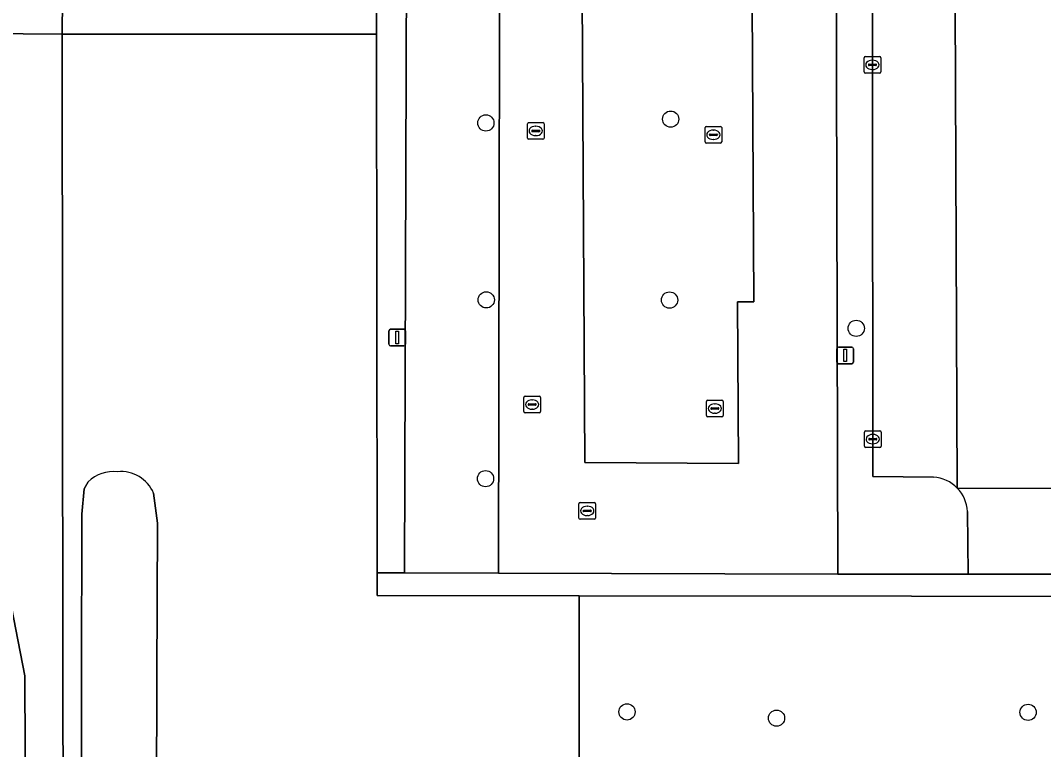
# Model space of a CAD drawing. Extents: x 160203 to 161530, y 379528 to 381797.
# Drawn here: x 161006.9 to 161068.4, y 380745.7 to 380789.5 of the extents above; entities that cross this region are included whole.
import ezdxf

# ---------------------------------------------------------------- set-up
doc = ezdxf.new("R2010")
doc.units = 0
for name, color, linetype in [('IMGEO_Berm_groen', 7, 'Continuous'), ('IMGEO_Boom', 7, 'Continuous'), ('IMGEO_Gemengd_bos', 7, 'Continuous'), ('IMGEO_Groenvoorziening', 7, 'Continuous'), ('IMGEO_Hek', 7, 'Continuous'), ('IMGEO_Kolk', 7, 'Continuous'), ('IMGEO_Lichtmast', 7, 'Continuous'), ('IMGEO_Loofbos', 7, 'Continuous'), ('IMGEO_Naaldbos', 7, 'Continuous'), ('IMGEO_Parkeervlak_gesloten', 7, 'Continuous'), ('IMGEO_Parkeervlak_open', 7, 'Continuous'), ('IMGEO_Rijbaan_lokaal_gesloten', 7, 'Continuous'), ('IMGEO_Rijbaan_lokaal_open', 7, 'Continuous'), ('IMGEO_Rioolput', 7, 'Continuous'), ('IMGEO_Voetpad_open', 7, 'Continuous'), ('IMGEO_Waterloop', 7, 'Continuous')]:
    doc.layers.add(name, color=color, linetype=linetype)

msp = doc.modelspace()

# ---------------------------------------------------------------- linework, layer by layer
at = {"layer": 'IMGEO_Berm_groen'}
for points in [[(161058.071, 380808.894), (161055.875, 380808.866), (161056.009, 380756.224), (161063.839, 380756.224), (161063.803, 380759.998)], [(161061.757, 380762.063), (161058.114, 380762.102), (161058.071, 380808.894)]]:
    msp.add_lwpolyline(points, dxfattribs=at)
for centre, radius, start, end in [((161061.612, 380759.869), 2.199, 44.20667, 86.20751), ((161061.609, 380759.873), 2.198, 3.24888, 44.06125)]:
    msp.add_arc(centre, radius, start, end, dxfattribs=at)
at = {"layer": 'IMGEO_Boom'}
for centre in [(161045.96, 380783.587), (161034.851, 380783.358), (161034.873, 380772.719), (161045.893, 380772.707), (161057.114, 380771.006), (161034.831, 380761.966), (161043.336, 380747.941), (161067.446, 380747.914), (161052.324, 380747.563)]:
    msp.add_circle(centre, 0.489, dxfattribs=at)
at = {"layer": 'IMGEO_Gemengd_bos'}
msp.add_lwpolyline([(161003.452, 380600.701), (161009.357, 380600.463), (161009.358, 380600.795), (161009.55, 380701.014), (161009.427, 380750), (161009.381, 380788.705), (161000, 380788.781), (160998.583, 380788.791), (160994.77, 380788.817), (160994.322, 380787.754), (160990.678, 380779.107), (161002.579, 380763.966), (161005.629, 380757.747), (161007.13, 380750.108), (161007.243, 380727.584), (161006.52, 380720.109), (161005.416, 380715.558), (161005.481, 380712.438), (161007.235, 380707.303), (161007.69, 380703.273), (161007.073, 380699.584), (161006.878, 380693.571), (161007.142, 380641.41), (161005.769, 380611.817)], close=True, dxfattribs=at)
at = {"layer": 'IMGEO_Groenvoorziening'}
for points in [[(161040.749, 380651.381), (161040.615, 380695.383), (161040.469, 380743.335), (161040.469, 380754.921), (161028.321, 380754.934), (161028.319, 380756.308), (161028.272, 380788.705), (161009.381, 380788.705), (161009.427, 380750), (161009.55, 380701.014), (161009.358, 380600.795)], [(161015.549, 380602.532), (161011.077, 380601.081), (161010.427, 380601.108), (161010.545, 380750), (161010.561, 380759.839), (161010.709, 380761.361), (161010.954, 380761.77)], [(161014.877, 380761.091), (161015.106, 380759.29), (161015.078, 380750), (161014.928, 380700.174), (161015.549, 380602.532)], [(161006.52, 380720.109), (161007.243, 380727.584), (161007.13, 380750.108), (161005.629, 380757.747)], [(161126.836, 380756.22), (161063.839, 380756.224), (161056.009, 380756.224), (161035.616, 380756.286), (161029.97, 380756.303), (161028.319, 380756.308), (161028.321, 380754.934), (161040.469, 380754.921), (161120.366, 380754.838), (161129.753, 380754.848), (161130.26, 380754.94), (161131.211, 380755.27), (161129.728, 380757.186)]]:
    msp.add_lwpolyline(points, dxfattribs=at)
for centre, radius, start, end in [((161012.454, 380760.296), 2.103, 83.09733, 135.50897), ((161012.917, 380760.27), 2.125, 22.73863, 95.68396)]:
    msp.add_arc(centre, radius, start, end, dxfattribs=at)
at = {"layer": 'IMGEO_Hek'}
msp.add_lwpolyline([(161009.381, 380788.705), (161028.272, 380788.705)], dxfattribs=at)
at = {"layer": 'IMGEO_Kolk'}
for p, q in [((161057.588, 380786.427), (161057.588, 380787.279)), ((161057.663, 380787.353), (161058.515, 380787.353)), ((161058.076, 380787.133), (161058.101, 380787.133)), ((161058.589, 380787.279), (161058.589, 380786.427)), ((161057.847, 380786.847), (161057.847, 380786.859)), ((161058.285, 380786.81), (161057.887, 380786.81)), ((161057.89, 380786.896), (161058.288, 380786.896)), ((161058.099, 380786.573), (161058.074, 380786.573)), ((161058.331, 380786.859), (161058.331, 380786.847)), ((161058.515, 380786.353), (161057.663, 380786.353)), ((161037.349, 380782.451), (161037.349, 380783.303)), ((161037.424, 380783.377), (161038.276, 380783.377)), ((161037.608, 380782.871), (161037.608, 380782.883)), ((161038.046, 380782.834), (161037.648, 380782.834)), ((161037.651, 380782.92), (161038.049, 380782.92)), ((161037.837, 380783.157), (161037.862, 380783.157)), ((161038.092, 380782.883), (161038.092, 380782.871)), ((161038.35, 380783.303), (161038.35, 380782.451)), ((161048.026, 380782.223), (161048.026, 380783.075)), ((161048.101, 380783.149), (161048.953, 380783.149)), ((161048.514, 380782.929), (161048.539, 380782.929)), ((161049.027, 380783.075), (161049.027, 380782.223)), ((161038.276, 380782.377), (161037.424, 380782.377)), ((161037.86, 380782.597), (161037.835, 380782.597)), ((161048.285, 380782.643), (161048.285, 380782.655)), ((161048.723, 380782.606), (161048.325, 380782.606)), ((161048.328, 380782.692), (161048.726, 380782.692)), ((161048.537, 380782.369), (161048.512, 380782.369)), ((161048.769, 380782.655), (161048.769, 380782.643)), ((161048.953, 380782.149), (161048.101, 380782.149)), ((161037.134, 380765.997), (161037.134, 380766.849)), ((161037.209, 380766.923), (161038.061, 380766.923)), ((161038.135, 380766.849), (161038.135, 380765.997)), ((161037.393, 380766.417), (161037.393, 380766.429)), ((161037.831, 380766.38), (161037.433, 380766.38)), ((161037.436, 380766.466), (161037.834, 380766.466)), ((161037.622, 380766.703), (161037.647, 380766.703)), ((161037.877, 380766.429), (161037.877, 380766.417)), ((161048.116, 380765.757), (161048.116, 380766.609)), ((161048.191, 380766.683), (161049.043, 380766.683)), ((161048.375, 380766.177), (161048.375, 380766.189)), ((161048.418, 380766.226), (161048.816, 380766.226)), ((161048.604, 380766.463), (161048.629, 380766.463)), ((161048.859, 380766.189), (161048.859, 380766.177)), ((161049.117, 380766.609), (161049.117, 380765.757)), ((161038.061, 380765.923), (161037.209, 380765.923)), ((161037.645, 380766.143), (161037.62, 380766.143)), ((161049.043, 380765.683), (161048.191, 380765.683)), ((161048.813, 380766.14), (161048.415, 380766.14)), ((161048.627, 380765.903), (161048.602, 380765.903)), ((161057.609, 380763.917), (161057.609, 380764.769)), ((161057.684, 380764.843), (161058.536, 380764.843)), ((161057.868, 380764.337), (161057.868, 380764.349)), ((161057.911, 380764.386), (161058.309, 380764.386)), ((161058.097, 380764.623), (161058.122, 380764.623)), ((161058.352, 380764.349), (161058.352, 380764.337)), ((161058.61, 380764.769), (161058.61, 380763.917)), ((161058.536, 380763.843), (161057.684, 380763.843)), ((161058.306, 380764.3), (161057.908, 380764.3)), ((161058.12, 380764.063), (161058.095, 380764.063))]:
    msp.add_line(p, q, dxfattribs=at)
for points in [[(161057.588, 380786.427), (161057.588, 380787.279)], [(161057.663, 380787.353), (161058.515, 380787.353)], [(161058.589, 380787.279), (161058.589, 380786.427)], [(161058.515, 380786.353), (161057.663, 380786.353)], [(161037.349, 380782.451), (161037.349, 380783.303)], [(161037.424, 380783.377), (161038.276, 380783.377)], [(161038.35, 380783.303), (161038.35, 380782.451)], [(161048.026, 380782.223), (161048.026, 380783.075)], [(161048.101, 380783.149), (161048.953, 380783.149)], [(161049.027, 380783.075), (161049.027, 380782.223)], [(161038.276, 380782.377), (161037.424, 380782.377)], [(161048.953, 380782.149), (161048.101, 380782.149)], [(161037.134, 380765.997), (161037.134, 380766.849)], [(161037.209, 380766.923), (161038.061, 380766.923)], [(161038.135, 380766.849), (161038.135, 380765.997)], [(161048.116, 380765.757), (161048.116, 380766.609)], [(161048.191, 380766.683), (161049.043, 380766.683)], [(161049.117, 380766.609), (161049.117, 380765.757)], [(161038.061, 380765.923), (161037.209, 380765.923)], [(161049.043, 380765.683), (161048.191, 380765.683)], [(161057.609, 380763.917), (161057.609, 380764.769)], [(161057.684, 380764.843), (161058.536, 380764.843)], [(161058.61, 380764.769), (161058.61, 380763.917)], [(161058.536, 380763.843), (161057.684, 380763.843)]]:
    msp.add_lwpolyline(points, dxfattribs=at)
for centre, radius, start, end in [((161057.665, 380787.277), 0.0765, 91.55205, 178.44795), ((161057.665, 380787.277), 0.0765, 91.55205, 178.44795), ((161058.513, 380787.277), 0.0765, 1.55205, 88.44795), ((161058.513, 380787.277), 0.0765, 1.55205, 88.44795), ((161057.887, 380786.856), 0.0403, 85.87752, 175.75265), ((161057.884, 380786.846), 0.0366, 178.93798, 274.71019), ((161058.288, 380786.853), 0.043, 264.86636, 352.45326), ((161058.292, 380786.858), 0.0386, 1.73085, 96.63898), ((161057.665, 380786.429), 0.0765, 181.55205, 268.44795), ((161057.665, 380786.429), 0.0765, 181.55205, 268.44795), ((161058.513, 380786.429), 0.0765, 271.55205, 358.44795), ((161058.513, 380786.429), 0.0765, 271.55205, 358.44795), ((161037.426, 380783.301), 0.0765, 91.55205, 178.44795), ((161037.426, 380783.301), 0.0765, 91.55205, 178.44795), ((161037.648, 380782.88), 0.0403, 85.87752, 175.75265), ((161037.645, 380782.87), 0.0366, 178.93798, 274.71019), ((161038.049, 380782.877), 0.043, 264.86636, 352.45326), ((161038.053, 380782.882), 0.0386, 1.73085, 96.63898), ((161038.274, 380783.301), 0.0765, 1.55205, 88.44795), ((161038.274, 380783.301), 0.0765, 1.55205, 88.44795), ((161048.103, 380783.073), 0.0765, 91.55205, 178.44795), ((161048.103, 380783.073), 0.0765, 91.55205, 178.44795), ((161048.951, 380783.073), 0.0765, 1.55205, 88.44795), ((161048.951, 380783.073), 0.0765, 1.55205, 88.44795), ((161037.426, 380782.453), 0.0765, 181.55205, 268.44795), ((161037.426, 380782.453), 0.0765, 181.55205, 268.44795), ((161038.274, 380782.453), 0.0765, 271.55205, 358.44795), ((161038.274, 380782.453), 0.0765, 271.55205, 358.44795), ((161048.103, 380782.225), 0.0765, 181.55205, 268.44795), ((161048.103, 380782.225), 0.0765, 181.55205, 268.44795), ((161048.325, 380782.652), 0.0403, 85.87752, 175.75265), ((161048.322, 380782.642), 0.0366, 178.93798, 274.71019), ((161048.726, 380782.649), 0.043, 264.86636, 352.45326), ((161048.73, 380782.654), 0.0386, 1.73085, 96.63898), ((161048.951, 380782.225), 0.0765, 271.55205, 358.44795), ((161048.951, 380782.225), 0.0765, 271.55205, 358.44795), ((161037.211, 380766.847), 0.0765, 91.55205, 178.44795), ((161037.211, 380766.847), 0.0765, 91.55205, 178.44795), ((161038.059, 380766.847), 0.0765, 1.55205, 88.44795), ((161038.059, 380766.847), 0.0765, 1.55205, 88.44795), ((161037.433, 380766.426), 0.0403, 85.87752, 175.75265), ((161037.43, 380766.416), 0.0366, 178.93798, 274.71019), ((161037.834, 380766.423), 0.043, 264.86636, 352.45326), ((161037.838, 380766.428), 0.0386, 1.73085, 96.63898), ((161048.193, 380766.607), 0.0765, 91.55205, 178.44795), ((161048.193, 380766.607), 0.0765, 91.55205, 178.44795), ((161048.415, 380766.186), 0.0403, 85.87752, 175.75265), ((161048.412, 380766.176), 0.0366, 178.93798, 274.71019), ((161048.816, 380766.183), 0.043, 264.86636, 352.45326), ((161048.82, 380766.188), 0.0386, 1.73085, 96.63898), ((161049.041, 380766.607), 0.0765, 1.55205, 88.44795), ((161049.041, 380766.607), 0.0765, 1.55205, 88.44795), ((161037.211, 380765.999), 0.0765, 181.55205, 268.44795), ((161037.211, 380765.999), 0.0765, 181.55205, 268.44795), ((161038.059, 380765.999), 0.0765, 271.55205, 358.44795), ((161038.059, 380765.999), 0.0765, 271.55205, 358.44795), ((161048.193, 380765.759), 0.0765, 181.55205, 268.44795), ((161048.193, 380765.759), 0.0765, 181.55205, 268.44795), ((161049.041, 380765.759), 0.0765, 271.55205, 358.44795), ((161049.041, 380765.759), 0.0765, 271.55205, 358.44795), ((161057.686, 380764.767), 0.0765, 91.55205, 178.44795), ((161057.686, 380764.767), 0.0765, 91.55205, 178.44795), ((161057.908, 380764.346), 0.0403, 85.87752, 175.75265), ((161057.905, 380764.336), 0.0366, 178.93798, 274.71019), ((161058.309, 380764.343), 0.043, 264.86636, 352.45326), ((161058.313, 380764.348), 0.0386, 1.73085, 96.63898), ((161058.534, 380764.767), 0.0765, 1.55205, 88.44795), ((161058.534, 380764.767), 0.0765, 1.55205, 88.44795), ((161057.686, 380763.919), 0.0765, 181.55205, 268.44795), ((161057.686, 380763.919), 0.0765, 181.55205, 268.44795), ((161058.534, 380763.919), 0.0765, 271.55205, 358.44795), ((161058.534, 380763.919), 0.0765, 271.55205, 358.44795)]:
    msp.add_arc(centre, radius, start, end, dxfattribs=at)
for centre, major_axis, ratio, start_param, end_param in [((161058.075, 380786.853), (-0.387, 0.002), 0.722429, 4.712389, 7.853982), ((161058.1, 380786.853), (-0.39, 0.002), 0.717154, 1.570796, 4.712389), ((161037.836, 380782.877), (-0.387, 0.002), 0.722429, 4.712389, 7.853982), ((161037.861, 380782.877), (-0.39, 0.002), 0.717154, 1.570796, 4.712389), ((161048.513, 380782.649), (-0.387, 0.002), 0.722429, 4.712389, 7.853982), ((161048.538, 380782.649), (-0.39, 0.002), 0.717154, 1.570796, 4.712389), ((161037.621, 380766.423), (-0.387, 0.002), 0.722429, 4.712389, 7.853982), ((161037.646, 380766.423), (-0.39, 0.002), 0.717154, 1.570796, 4.712389), ((161048.603, 380766.183), (-0.387, 0.002), 0.722429, 4.712389, 7.853982), ((161048.628, 380766.183), (-0.39, 0.002), 0.717154, 1.570796, 4.712389), ((161058.096, 380764.343), (-0.387, 0.002), 0.722429, 4.712389, 7.853982), ((161058.121, 380764.343), (-0.39, 0.002), 0.717154, 1.570796, 4.712389)]:
    msp.add_ellipse(centre, major_axis=major_axis, ratio=ratio, start_param=start_param, end_param=end_param, dxfattribs=at)
at = {"layer": 'IMGEO_Lichtmast'}
for p, q in [((161029.026, 380770.053), (161029.026, 380770.853)), ((161029.026, 380770.853), (161029.026, 380770.053)), ((161029.126, 380770.953), (161029.916, 380770.953)), ((161029.916, 380770.953), (161029.126, 380770.953)), ((161030.016, 380770.853), (161030.016, 380770.053)), ((161030.016, 380770.053), (161030.016, 380770.853)), ((161029.916, 380769.953), (161029.126, 380769.953)), ((161029.126, 380769.953), (161029.916, 380769.953)), ((161056.052, 380769.882), (161056.842, 380769.882)), ((161056.842, 380769.882), (161056.052, 380769.882)), ((161055.952, 380768.982), (161055.952, 380769.782)), ((161055.952, 380769.782), (161055.952, 380768.982)), ((161056.942, 380769.782), (161056.942, 380768.982)), ((161056.942, 380768.982), (161056.942, 380769.782)), ((161056.842, 380768.882), (161056.052, 380768.882)), ((161056.052, 380768.882), (161056.842, 380768.882))]:
    msp.add_line(p, q, dxfattribs=at)
for points in [[(161029.446, 380770.828), (161029.596, 380770.828), (161029.596, 380770.078), (161029.446, 380770.078), (161029.446, 380770.828)], [(161056.372, 380769.757), (161056.522, 380769.757), (161056.522, 380769.007), (161056.372, 380769.007), (161056.372, 380769.757)]]:
    msp.add_lwpolyline(points, dxfattribs=at)
for centre, start, end in [((161029.126, 380770.853), 90, 180), ((161029.126, 380770.853), 90, 180), ((161029.916, 380770.853), 0, 90), ((161029.916, 380770.853), 360, 90), ((161029.126, 380770.053), 180, 270), ((161029.126, 380770.053), 180, 270), ((161029.916, 380770.053), 270, 0), ((161029.916, 380770.053), 270, 0), ((161056.052, 380769.782), 90, 180), ((161056.052, 380769.782), 90, 180), ((161056.842, 380769.782), 0, 90), ((161056.842, 380769.782), 360, 90), ((161056.052, 380768.982), 180, 270), ((161056.052, 380768.982), 180, 270), ((161056.842, 380768.982), 270, 0), ((161056.842, 380768.982), 270, 0)]:
    msp.add_arc(centre, 0.1, start, end, dxfattribs=at)
at = {"layer": 'IMGEO_Loofbos'}
msp.add_lwpolyline([(161120.366, 380754.838), (161040.469, 380754.921), (161040.469, 380743.335), (161040.615, 380695.383), (161040.749, 380651.381), (161040.865, 380613.272), (161085.126, 380633.429)], dxfattribs=at)
at = {"layer": 'IMGEO_Naaldbos'}
msp.add_lwpolyline([(161028.272, 380788.705), (161028.249, 380804.388), (161027.658, 380805.742), (161026.602, 380806.198), (161010.599, 380806.153), (161009.536, 380805.51), (161009.381, 380788.705)], close=True, dxfattribs=at)
at = {"layer": 'IMGEO_Parkeervlak_gesloten'}
for points in [[(161035.718, 380810.902), (161030.139, 380810.904), (161029.97, 380756.303), (161035.616, 380756.286)], [(161049.98, 380772.603), (161050.966, 380772.604), (161050.787, 380805.039), (161040.565, 380805.119), (161040.797, 380762.942), (161050.034, 380762.869)]]:
    msp.add_lwpolyline(points, close=True, dxfattribs=at)
for points in [[(161063.188, 380761.402), (161062.989, 380809.887)], [(161061.603, 380808.939), (161058.071, 380808.894), (161058.114, 380762.102), (161061.757, 380762.063)]]:
    msp.add_lwpolyline(points, dxfattribs=at)
msp.add_arc((161061.612, 380759.869), 2.199, 44.20667, 86.20751, dxfattribs=at)
at = {"layer": 'IMGEO_Parkeervlak_open'}
msp.add_lwpolyline([(161063.803, 380759.998), (161063.839, 380756.224), (161126.836, 380756.22), (161126.752, 380761.299), (161063.188, 380761.402)], dxfattribs=at)
msp.add_arc((161061.609, 380759.873), 2.198, 3.24888, 44.06125, dxfattribs=at)
at = {"layer": 'IMGEO_Rijbaan_lokaal_gesloten'}
for points in [[(161056.009, 380756.224), (161055.875, 380808.866), (161055.918, 380810.895), (161035.718, 380810.902), (161035.616, 380756.286)], [(161050.034, 380762.869), (161040.797, 380762.942), (161040.565, 380805.119), (161050.787, 380805.039), (161050.966, 380772.604), (161049.98, 380772.603)]]:
    msp.add_lwpolyline(points, close=True, dxfattribs=at)
at = {"layer": 'IMGEO_Rijbaan_lokaal_open'}
msp.add_lwpolyline([(161062.989, 380809.887), (161063.188, 380761.402), (161126.752, 380761.299), (161126.836, 380756.22)], dxfattribs=at)
at = {"layer": 'IMGEO_Rioolput'}
for p, q in [((161040.445, 380759.6), (161040.445, 380760.452)), ((161040.52, 380760.526), (161041.372, 380760.526)), ((161040.704, 380760.02), (161040.704, 380760.032)), ((161040.747, 380760.069), (161041.145, 380760.069)), ((161040.933, 380760.306), (161040.958, 380760.306)), ((161041.188, 380760.032), (161041.188, 380760.02)), ((161041.446, 380760.452), (161041.446, 380759.6)), ((161041.372, 380759.526), (161040.52, 380759.526)), ((161041.142, 380759.983), (161040.744, 380759.983)), ((161040.956, 380759.746), (161040.931, 380759.746))]:
    msp.add_line(p, q, dxfattribs=at)
for points in [[(161040.445, 380759.6), (161040.445, 380760.452)], [(161040.52, 380760.526), (161041.372, 380760.526)], [(161041.446, 380760.452), (161041.446, 380759.6)], [(161041.372, 380759.526), (161040.52, 380759.526)]]:
    msp.add_lwpolyline(points, dxfattribs=at)
for centre, radius, start, end in [((161040.522, 380760.45), 0.0765, 91.55205, 178.44795), ((161040.522, 380760.45), 0.0765, 91.55205, 178.44795), ((161040.744, 380760.029), 0.0403, 85.87752, 175.75265), ((161040.741, 380760.019), 0.0366, 178.93798, 274.71019), ((161041.145, 380760.026), 0.043, 264.86636, 352.45326), ((161041.149, 380760.031), 0.0386, 1.73085, 96.63898), ((161041.37, 380760.45), 0.0765, 1.55205, 88.44795), ((161041.37, 380760.45), 0.0765, 1.55205, 88.44795), ((161040.522, 380759.602), 0.0765, 181.55205, 268.44795), ((161040.522, 380759.602), 0.0765, 181.55205, 268.44795), ((161041.37, 380759.602), 0.0765, 271.55205, 358.44795), ((161041.37, 380759.602), 0.0765, 271.55205, 358.44795)]:
    msp.add_arc(centre, radius, start, end, dxfattribs=at)
for centre, major_axis, ratio, start_param, end_param in [((161040.932, 380760.026), (-0.387, 0.002), 0.722429, 4.712389, 7.853982), ((161040.957, 380760.026), (-0.39, 0.002), 0.717154, 1.570796, 4.712389)]:
    msp.add_ellipse(centre, major_axis=major_axis, ratio=ratio, start_param=start_param, end_param=end_param, dxfattribs=at)
at = {"layer": 'IMGEO_Voetpad_open'}
msp.add_lwpolyline([(160998.624, 380790.246), (160998.583, 380788.791), (161000, 380788.781), (161009.381, 380788.705), (161009.536, 380805.51), (161010.599, 380806.153), (161026.602, 380806.198), (161027.658, 380805.742), (161028.249, 380804.388), (161028.272, 380788.705), (161028.319, 380756.308), (161029.97, 380756.303), (161030.139, 380810.904), (161035.718, 380810.902), (161055.918, 380810.895), (161055.875, 380808.866), (161058.071, 380808.894), (161061.603, 380808.939)], dxfattribs=at)
at = {"layer": 'IMGEO_Waterloop'}
msp.add_lwpolyline([(161010.954, 380761.77), (161010.709, 380761.361), (161010.561, 380759.839), (161010.545, 380750), (161010.427, 380601.108), (161011.077, 380601.081), (161015.549, 380602.532), (161014.928, 380700.174), (161015.078, 380750), (161015.106, 380759.29), (161014.877, 380761.091)], dxfattribs=at)
for centre, radius, start, end in [((161012.454, 380760.296), 2.103, 83.09733, 135.50897), ((161012.917, 380760.27), 2.125, 22.73863, 95.68396)]:
    msp.add_arc(centre, radius, start, end, dxfattribs=at)

doc.saveas('drawing.dxf')
